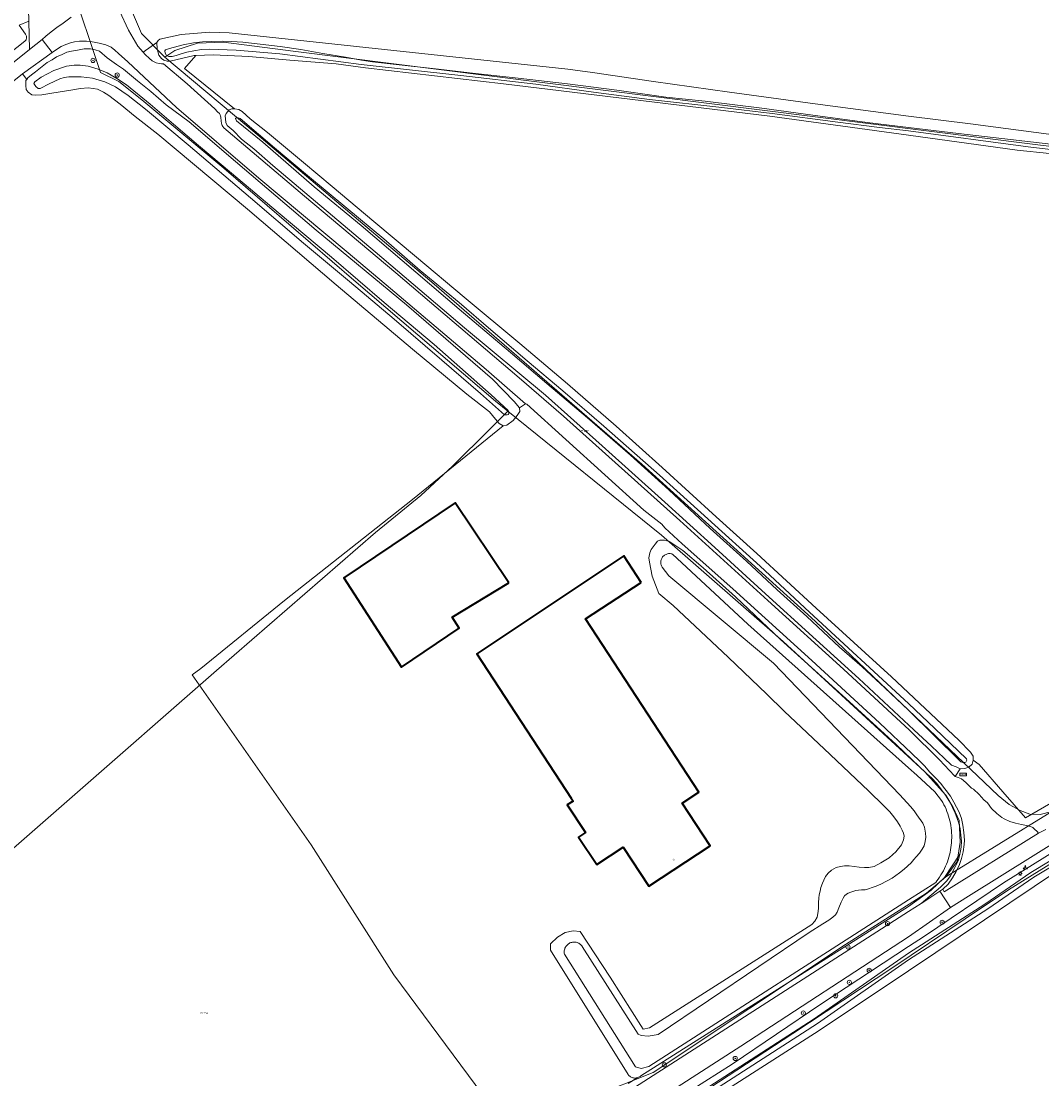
# Model space of a CAD drawing. Header units: metres. Extents: x 250001 to 257773, y 598992 to 609118.
# Tile 280 of 656: x 253830 to 254026, y 601445 to 601648. Entities that reach past the tile are written whole.
import ezdxf
from ezdxf.enums import TextEntityAlignment as Align
from ezdxf.lldxf.tags import DXFTag

# ---------------------------------------------------------------- set-up
doc = ezdxf.new("R2010")
doc.units = ezdxf.units.M
for name, color, linetype, lineweight in [('B-WE-GR-BOOM-S', 252, 'Continuous', 25), ('B-WE-GR-BOUWLAND-GV', 252, 'Continuous', 13), ('B-WE-GR-GROENVOORZIENING-GV', 252, 'Continuous', 18), ('B-WE-KG-GRENS_PERCEEL-G', 150, 'KG-PERCEEL', 18), ('B-WE-KG-GRENS_PERCEEL-S', 150, 'Continuous', 25), ('B-WE-KL-ET_LS_OV_LICHTMAST-S', 252, 'Continuous', 25), ('B-WE-OG-BEBOUWING-GV', 1, 'Continuous', 35), ('B-WE-OG-BEBOUWING-T18', 7, 'Continuous', 18), ('B-WE-OG-TERREIN_ERF-GV', 7, 'Continuous', 18), ('B-WE-OG-WATER-GV', 252, 'Continuous', 18), ('B-WE-OG-WATER_SLOOT-GV', 252, 'Continuous', 18), ('B-WE-VH-VERHARDING_GESLOTEN-GV', 252, 'Continuous', 18), ('B-WE-VH-VERHARDING_OPEN-GV', 252, 'Continuous', 18), ('B-WE-VW-BEWEGWIJZERING_DRAAGCONSTRUCTIE-S', 252, 'Continuous', 25), ('B-WE-VW-VERKEERSTEKEN_BORD-S', 252, 'Continuous', 25), ('X-XX-AL-REFERENTIE-G', 7, 'Continuous', 18)]:
    doc.layers.add(name, color=color, linetype=linetype, lineweight=lineweight)
doc.styles.add('NLCS-ISO', font='NLCS-ISO.ttf')
doc.styles.add('NLCS-ISO-ANNOTATIEF-T18', font='NLCS-ISO.ttf', dxfattribs={"height": 1.8})
doc.styles.get("Standard").update_dxf_attribs({"font": 'NLCS-ISO.ttf'})
tags = doc.linetypes.add('KG-PERCEEL', pattern='A,5.5,-2,["P",Standard,S=1.8,R=0,X=-0.5,Y=-0.9],-2,5.5,-2,[5,NLCS.SHX,S=0.75,R=0,X=0,Y=0],-2', length=19).pattern_tags.tags
tags[6] = DXFTag(74, 10)

# ---------------------------------------------------------------- blocks, each defined once
blk = doc.blocks.new('SKG-PERCEELNUMMER-SO')
at = {"style": 'NLCS-ISO', "oblique": 10, "flags": 1}
blk.add_attdef('GEMEENTECODE', text='', height=1.8, dxfattribs=at).set_placement((0, 2.6), align=Align.MIDDLE_CENTER)
at = {"style": 'NLCS-ISO', "oblique": 10}
blk.add_attdef('SECTIE', text='', height=1.8, dxfattribs=at).set_placement((-0.5, 0), align=Align.MIDDLE_RIGHT)
blk.add_attdef('PERCEELNUMMER', text='', height=1.8, dxfattribs=at).set_placement((0.5, 0), align=Align.MIDDLE_LEFT)
blk = doc.blocks.new('BS2021-132-Xref-KAD-20210617')
at = {"layer": 'B-WE-KG-GRENS_PERCEEL-G', "flags": 128}
for points in [[(253857.5, 601640.812), (253853.028, 601645.355), (253850.706, 601650.732), (253849.974, 601659.897), (253849.784, 601679.618), (253850.952, 601692.143)], [(253839.072, 601676.789), (253839.508, 601673.728), (253839.508, 601654.926), (253845.194, 601637.873), (253848.692, 601636.124), (253853.064, 601632.626), (253868.804, 601619.509), (253893.728, 601598.083), (253920.838, 601574.909), (253923.222, 601572.985)], [(253857.5, 601640.812), (253859.424, 601642.109), (253863.774, 601643.507), (253868.746, 601643.663), (253882.108, 601641.954), (253920.172, 601637.137), (254024.27, 601624.086), (254071.372, 601618.342)], [(254027.5, 601496.25), (254025.266, 601495.687), (254023.296, 601495.75), (254021.406, 601496.437), (254019.296, 601497.562), (254017.218, 601499.312), (254000.016, 601515.687), (253982.14, 601532.75), (253948.938, 601562.812), (253909.094, 601597.312), (253875.938, 601625.375), (253857.5, 601640.812)], [(253773.083, 601440.712), (253810.968, 601473.967), (253867.392, 601523.275), (253897.892, 601549.708), (253906.534, 601556.825), (253912.634, 601562.417), (253919.75, 601569.533), (253923.222, 601572.985)], [(253923.222, 601572.985), (253952.68, 601549.196), (253976.01, 601528.806), (254003.066, 601503.907), (254007.184, 601499.398), (254008.556, 601497.045), (254009.732, 601494.496), (254009.93, 601490.379), (254009.34, 601486.653), (254007.184, 601483.713)], [(253904.572, 601406.224), (253906.954, 601407.687), (253916.766, 601413.75), (253931.828, 601423), (253940.844, 601428.5), (253947.968, 601434.062), (253958.234, 601440.875), (253977.828, 601453.687), (253997.016, 601466.375), (254010.86, 601475.687), (254019.188, 601481.25), (254029.562, 601487.687), (254037.626, 601492.562), (254055.626, 601503.875), (254061.766, 601507.687), (254063.626, 601508.687)], [(254007.184, 601483.713), (254027.5, 601496.25)], [(254007.184, 601483.713), (254003.458, 601480.576), (253987.97, 601470.773), (253951.112, 601446.266), (253939.514, 601441.615), (253889.402, 601409.726), (253872.242, 601398.908), (253856.202, 601388.836), (253840.534, 601379.137), (253835.891, 601376.152)]]:
    blk.add_lwpolyline(points, dxfattribs=at)
at = {"layer": 'B-WE-KG-GRENS_PERCEEL-S', "xscale": 0.2, "yscale": 0.2, "zscale": 0.2}
for p, values in [((253937.725, 601569.175), {'PERCEELNUMMER': '288', 'SECTIE': 'M'}), ((253864.789, 601457.618), {'PERCEELNUMMER': '554', 'SECTIE': 'M'})]:
    blk.add_blockref('SKG-PERCEELNUMMER-SO', p, dxfattribs=at).add_auto_attribs(values)
blk = doc.blocks.new('SIE-WEG_VERKEERSBORD_WEGWIJZER-SO')
at = {"linetype": 'ByBlock', "lineweight": 18}
h = blk.add_hatch(color=0, dxfattribs=at)
h.dxf.hatch_style = 1
h.paths.add_polyline_path([(0.5, 1), (0, 2), (-0.5, 1)])
h = blk.add_hatch(color=0, dxfattribs=at)
h.dxf.hatch_style = 1
h.paths.add_polyline_path([(-1.4, -0.2), (-2, -1.2), (-0.9, -1.1)])
h = blk.add_hatch(color=0, dxfattribs=at)
h.dxf.hatch_style = 1
h.paths.add_polyline_path([(1.4, -0.2), (2, -1.2), (0.9, -1.1)])
at = {"color": 0, "linetype": 'ByBlock', "lineweight": 18}
for points in [[(-1.1, -0.7), (0, 0)], [(0, 1), (0, 0)], [(1.1, -0.7), (0, 0)]]:
    blk.add_lwpolyline(points, dxfattribs=at)
for points in [[(0.5, 1), (0, 2), (-0.5, 1)], [(-1.4, -0.2), (-2, -1.2), (-0.9, -1.1)], [(1.4, -0.2), (2, -1.2), (0.9, -1.1)]]:
    blk.add_lwpolyline(points, close=True, dxfattribs=at)
blk = doc.blocks.new('SIE-WEG_VERKEERSBORD_STRAATNAAM-SO')
at = {"color": 0, "linetype": 'ByBlock', "lineweight": 18}
blk.add_lwpolyline([(-3.2, -1.2), (3.2, -1.2), (3.2, 1.2), (-3.2, 1.2)], close=True, dxfattribs=at)
at = {"color": 0, "linetype": 'ByBlock', "lineweight": 18, "style": 'NLCS-ISO'}
blk.add_text('straat', height=1.5, dxfattribs=at).set_placement((0, 0.2), align=Align.MIDDLE_CENTER)
blk = doc.blocks.new('SKL-ET_OV_LICHTMAST-SO')
at = {"color": 0, "linetype": 'ByBlock', "lineweight": 18}
for points in [[(-1.2, 0), (-2, 0)], [(-1.4, 1.4), (-0.9, 0.9)], [(0, 2), (0, 1.2)], [(0.9, 0.9), (1.4, 1.4)], [(2, 0), (1.2, 0)], [(-1.4, -1.4), (-0.9, -0.9)], [(0, -1.2), (0, -2)], [(0.9, -0.9), (1.4, -1.4)]]:
    blk.add_lwpolyline(points, dxfattribs=at)
blk.add_circle((0, 0), 1, dxfattribs=at)
blk = doc.blocks.new('SGR-BOOM_01-SO')
at = {"linetype": 'ByBlock', "lineweight": 18}
h = blk.add_hatch(color=0, dxfattribs=at)
h.dxf.hatch_style = 1
edge = h.paths.add_edge_path()
edge.add_arc((0, 0), 0.25, 0, 360)
at = {"color": 0, "linetype": 'ByBlock', "lineweight": 18}
for radius in [2, 0.25]:
    blk.add_circle((0, 0), radius, dxfattribs=at)
blk = doc.blocks.new('BS2021-132-Xref-BGT-GRIJS-20210617-aangepast')
at = {"layer": 'B-WE-GR-BOUWLAND-GV', "flags": 128}
for points in [[(253829.603, 601646.934), (253831.431, 601647.679), (253831.236, 601654.38)], [(254064.223, 601618.504), (254020.831, 601623.002), (254000, 601625.853), (253973.471, 601629.484), (253922.406, 601635.702), (253895.948, 601638.745), (253890.331, 601639.499), (253881.446, 601640.245), (253873.569, 601640.929), (253866.764, 601641.236), (253863.416, 601641.116), (253861.288, 601638.613), (253870.836, 601630.883), (253871.707, 601630.75), (253872.34, 601630.367), (253873.869, 601629.004), (253877.197, 601626.381), (253884.069, 601620.615), (253889.583, 601616.009), (253897.564, 601609.331), (253905.727, 601602.461), (253914.886, 601594.803), (253925.517, 601585.917), (253934.654, 601578.18), (253943.972, 601570.105), (253952.815, 601562.141), (253963.131, 601552.735), (253970.967, 601545.684), (253982.302, 601535.218), (253996.785, 601522.062), (254009.642, 601509.921), (254011.924, 601507.592), (254012.42, 601506.869), (254012.42, 601506.089), (254013.555, 601505.262), (254018.105, 601500), (254022.419, 601495.01), (254027.316, 601497.858)], [(253919.91, 601439.958), (253901.389, 601464.961), (253885.514, 601489.832), (253862.76, 601522.428), (253864.389, 601523.665), (253880.425, 601536.689), (253904.979, 601556.057), (253922.322, 601570.187), (253921.569, 601570.635), (253920.88, 601571.439), (253919.696, 601572.82), (253915.352, 601576.2), (253904.962, 601584.823), (253890.335, 601597.191), (253873.34, 601611.699), (253856.175, 601626.035), (253851.787, 601629.437), (253848.948, 601631.769), (253846.776, 601633.459), (253845.765, 601634.1), (253844.626, 601634.677), (253843.767, 601634.825), (253842.78, 601634.951), (253841.364, 601634.775), (253839.497, 601634.491), (253835.85, 601633.881), (253833.919, 601633.618), (253832.717, 601633.551), (253832.008, 601633.613), (253831.32, 601634.084), (253830.954, 601634.641), (253830.845, 601635.392), (253830.885, 601636.315), (253831.026, 601636.523), (253830.233, 601637.627), (253744.35, 601568.479)], [(254091.538, 601425.691), (254075.002, 601473.051), (254065.359, 601500), (254063.889, 601504.107), (254062.458, 601505.24), (254061.42, 601505.277), (254060.813, 601505.117), (254053.186, 601499.957), (254028.753, 601484.979), (254005.223, 601469.251), (254000, 601465.743), (253982.897, 601454.255), (253966.04, 601443.474)]]:
    blk.add_lwpolyline(points, dxfattribs=at)
at = {"layer": 'B-WE-GR-GROENVOORZIENING-GV', "flags": 128}
for points in [[(253788.29, 601607.704), (253831.588, 601642.283), (253831.431, 601647.679), (253829.603, 601646.934), (253830.796, 601645.209), (253830.816, 601645.184), (253830.885, 601645.083), (253830.941, 601644.973), (253830.983, 601644.857), (253831.008, 601644.737), (253831.018, 601644.615), (253831.012, 601644.492), (253830.99, 601644.371), (253830.953, 601644.253), (253830.901, 601644.142), (253830.834, 601644.039), (253830.755, 601643.944), (253830.665, 601643.861), (253816.521, 601632.771)], [(254140.678, 601566.966), (254138.191, 601565.214), (254135.698, 601563.468), (254133.202, 601561.729), (254130.7, 601559.997), (254128.346, 601558.375), (254090.877, 601532.492), (254090.872, 601532.5), (254083.802, 601527.706), (254069.094, 601517.087), (254054.625, 601507.292), (254046.692, 601502.034), (254043.45, 601500), (254029.828, 601491.454), (254011.515, 601480.049), (254008.068, 601477.836), (254000, 601472.229), (253967.907, 601451.288), (253951.909, 601440.977)], [(253947.877, 601436.208), (253966.215, 601447.854), (253983.202, 601459.321), (254000, 601470.375), (254003.055, 601472.385), (254018.218, 601482.591), (254031.697, 601490.943), (254041.697, 601497.307), (254045.87, 601500), (254057.916, 601507.775), (254072.261, 601517.706), (254086.479, 601527.806), (254100.976, 601537.533), (254115.178, 601547.615), (254129.087, 601557.545), (254143.604, 601567.938)], [(254027.316, 601497.858), (254022.419, 601495.01), (254018.105, 601500), (254013.555, 601505.262), (254012.42, 601506.089), (254012.205, 601505.309), (254011.583, 601504.756), (254010.792, 601504.508), (254009.911, 601504.44), (254008.981, 601502.99), (254009.511, 601502.759), (254010.2, 601502.504), (254010.997, 601501.839), (254012.097, 601500.738), (254012.478, 601500.511), (254013.542, 601499.521), (254014.458, 601498.509), (254015.169, 601497.919), (254015.936, 601496.846), (254016.951, 601495.882), (254017.882, 601495.08), (254018.374, 601494.839), (254019.432, 601494.32), (254020.504, 601494.023), (254021.701, 601493.749), (254022.614, 601493.59), (254023.403, 601493.346), (254023.871, 601493.155), (254024.189, 601492.867), (254024.691, 601492.416), (254024.91, 601492.104), (254026.318, 601492.815)], [(253948.388, 601443.94), (254000, 601477.063), (254002.469, 601478.648), (254006.155, 601481.773), (254007.33, 601482.953), (254008.047, 601483.945), (254008.921, 601485.502), (254009.272, 601486.271), (254009.588, 601487.005), (254009.846, 601488.09), (254006.895, 601483.628), (254004.337, 601481.192), (254000, 601478.075), (253948.693, 601445.6), (253948.567, 601445.497), (253948.433, 601445.407), (253948.29, 601445.331), (253948.14, 601445.269), (253947.985, 601445.223), (253946.299, 601444.149)]]:
    blk.add_lwpolyline(points, dxfattribs=at)
for points in [[(253835.902, 601641.684), (253830.233, 601637.627), (253831.026, 601636.523), (253831.249, 601636.852), (253831.934, 601637.434), (253832.705, 601638.015), (253834.954, 601639.76), (253835.897, 601640.32), (253836.712, 601640.838), (253837.805, 601641.313), (253838.727, 601641.744), (253839.628, 601641.94), (253840.765, 601642.179), (253842.052, 601642.418), (253843.233, 601642.378), (253844.156, 601642.209), (253844.994, 601641.954), (253846.478, 601640.648), (253848.241, 601639.408), (253849.553, 601638.51), (253852.263, 601636.263), (253854.801, 601634.231), (253857.727, 601631.663), (253862.157, 601628.412), (253871.02, 601620.815), (253886.508, 601607.677), (253903.803, 601593.341), (253920.302, 601579.132), (253924.456, 601574.807), (253925.489, 601573.629), (253926.606, 601574.385), (253919.108, 601580.939), (253899.929, 601597.18), (253892.219, 601603.632), (253875.506, 601617.605), (253859.739, 601631.159), (253850.409, 601639.883), (253848.628, 601641.531), (253847.905, 601642.15), (253847.22, 601642.695), (253846.213, 601643.152), (253844.894, 601643.497), (253843.937, 601643.706), (253843.222, 601643.788), (253842.458, 601643.876), (253841.141, 601643.872), (253840.209, 601643.758), (253839.402, 601643.582), (253838.496, 601643.219), (253837.664, 601642.869), (253836.944, 601642.42)], [(253861.288, 601638.613), (253863.416, 601641.116), (253863.11, 601641.105), (253858.511, 601640.029), (253857.944, 601640.02), (253857.314, 601640.216), (253856.857, 601640.523), (253856.368, 601641.161), (253856.02, 601642.397), (253855.987, 601643.617), (253853.342, 601641.787), (253853.74, 601641.333), (253854.547, 601640.532), (253855.05, 601640.131), (253855.455, 601639.903), (253855.836, 601639.688), (253856.404, 601639.595), (253856.861, 601639.528), (253857.232, 601639.549), (253861.776, 601635.674), (253867.101, 601630.899), (253867.589, 601630.325), (253867.944, 601629.987), (253868.103, 601629.775), (253868.198, 601629.501), (253868.245, 601629.278), (253868.323, 601628.547), (253868.331, 601628.127), (253868.415, 601627.903), (253868.487, 601627.717), (253868.621, 601627.542), (253868.779, 601627.281), (253884.249, 601614.2), (253901.742, 601599.488), (253925.423, 601579.36), (253933.886, 601572.038), (253956.165, 601551.989), (253973.069, 601536.702), (253987.537, 601523.535), (254000.215, 601511.81), (254005.963, 601506.152), (254008.809, 601503.064), (254008.981, 601502.99), (254009.911, 601504.44), (254009.165, 601504.78), (254008.284, 601505.153), (254006.86, 601506.464), (254004.422, 601508.802), (254001.022, 601511.877), (253990.505, 601521.724), (253982.305, 601529.13), (253971.924, 601538.582), (253962.899, 601546.847), (253953.309, 601555.508), (253941.29, 601566.294), (253930.457, 601576.04), (253914.936, 601588.952), (253897.834, 601603.493), (253878.213, 601620.046), (253874.53, 601623.245), (253872.222, 601625.1), (253870.576, 601626.725), (253869.467, 601627.694), (253869.194, 601628.281), (253869.102, 601628.958), (253869.089, 601629.568), (253869.223, 601630.032), (253869.854, 601630.711), (253870.317, 601630.882), (253870.836, 601630.883)]]:
    blk.add_lwpolyline(points, close=True, dxfattribs=at)
at = {"layer": 'B-WE-OG-BEBOUWING-GV', "flags": 128}
for points in [[(253923.445, 601540.054), (253913.145, 601555.375), (253891.809, 601541.031), (253902.865, 601523.914), (253913.935, 601531.356), (253912.572, 601533.466)], [(253948.798, 601540.154), (253945.489, 601545.223), (253917.309, 601526.488), (253935.341, 601498.832), (253935.725, 601498.243), (253934.624, 601497.51), (253938.13, 601492.247), (253936.78, 601491.348), (253940.291, 601486.078), (253945.345, 601489.445), (253950.252, 601481.918), (253961.99, 601489.64), (253956.621, 601497.865), (253959.81, 601499.946), (253938.115, 601533.18)]]:
    blk.add_lwpolyline(points, close=True, dxfattribs=at)
at = {"layer": 'B-WE-OG-TERREIN_ERF-GV', "flags": 128}
for points in [[(253848.84, 601649.69), (253850.516, 601645.972), (253852.336, 601642.933), (253853.342, 601641.787), (253855.987, 601643.617), (253856.215, 601643.98), (253856.553, 601644.248), (253860.648, 601645.166), (253866.113, 601645.598), (253869.81, 601645.458), (253934.707, 601638.528), (253939.488, 601637.886), (253951.163, 601636.142), (253965.713, 601634.125), (253982.112, 601631.88), (254000, 601629.502), (254011.871, 601628.029), (254027.842, 601625.951)], [(253946.299, 601444.149), (253947.985, 601445.223), (253947.826, 601445.191), (253947.664, 601445.176), (253947.502, 601445.177), (253947.341, 601445.193), (253947.182, 601445.226), (253947.027, 601445.273), (253946.878, 601445.336), (253946.736, 601445.414), (253946.601, 601445.505), (253946.477, 601445.608), (253946.363, 601445.724), (253946.277, 601445.828), (253931.423, 601469.664), (253931.422, 601470.864), (253932.728, 601472.153), (253934.2, 601473.044), (253935.769, 601473.382), (253937.124, 601473.247), (253942.838, 601464.521), (253949.164, 601454.562), (253950.36, 601454.768), (253981.474, 601474.596), (253982.054, 601475.204), (253982.503, 601476.014), (253982.731, 601477.097), (253982.758, 601477.759), (253982.772, 601478.814), (253982.8, 601479.632), (253982.916, 601480.296), (253983.088, 601481.016), (253983.246, 601481.666), (253983.506, 601482.548), (253983.784, 601483.109), (253984.138, 601483.775), (253984.626, 601484.417), (253985.283, 601485.029), (253986.178, 601485.551), (253986.962, 601485.722), (253987.753, 601485.81), (253988.654, 601485.812), (253990.53, 601485.597), (253991.595, 601485.493), (253992.443, 601485.497), (253993.453, 601485.725), (253994.71, 601486.429), (253996.326, 601487.378), (253997.039, 601488.024), (253997.616, 601488.524), (253998.67, 601489.856), (253999.068, 601490.829), (253999.158, 601491.553), (253999.066, 601492.111), (253998.828, 601492.677), (253998.409, 601493.452), (253997.877, 601494.274), (253997.175, 601495.257), (253996.455, 601496.159), (253995.246, 601497.403), (253992.416, 601500.135), (253984.99, 601507.145), (253976.18, 601515.498), (253972.87, 601518.709), (253965.438, 601525.798), (253954.888, 601535.747), (253952.158, 601538.046), (253950.916, 601541.324), (253950.353, 601544), (253950.255, 601544.86), (253950.431, 601545.816), (253950.726, 601546.429), (253951.114, 601546.995), (253951.446, 601547.48), (253951.887, 601548.026), (253952.378, 601548.217), (253953.282, 601548.256), (253954.152, 601548.007), (253955.012, 601547.418), (253956.797, 601546.265), (253960.672, 601542.918), (253966.862, 601537.367), (253975.492, 601529.215), (253987.996, 601517.909), (253997.62, 601509.09), (254003.528, 601503.482), (254004.488, 601502.645), (254005.414, 601501.628), (254006.351, 601500.407), (254007.119, 601499.412), (254008.068, 601497.843), (254008.474, 601497.029), (254008.971, 601495.921), (254009.366, 601494.927), (254009.659, 601493.989), (254009.908, 601492.926), (254010.065, 601491.728), (254010.2, 601490.598), (254010.132, 601489.434), (254009.996, 601488.722), (254009.846, 601488.09), (254009.588, 601487.005), (254009.272, 601486.271), (254008.921, 601485.502), (254008.047, 601483.945), (254007.33, 601482.953), (254006.155, 601481.773), (254002.469, 601478.648), (254004.073, 601479.677), (254006.035, 601481.001), (254006.564, 601481.357), (254007.593, 601482.329), (254008.422, 601483.537), (254009.164, 601484.757), (254009.757, 601486.113), (254010.177, 601487.244), (254010.497, 601488.55), (254010.679, 601489.905), (254010.739, 601490.738), (254010.649, 601492.216), (254010.434, 601493.62), (254010.169, 601494.912), (254009.731, 601496.128), (254008.732, 601498.039), (254008.083, 601499.181), (254007.248, 601500.272), (254006.716, 601500.939), (254006.2, 601501.587), (254005.241, 601502.616), (254004.057, 601503.88), (254003.147, 601504.921), (254002.188, 601505.876), (254000.68, 601507.375), (253994.464, 601513.262), (253981.497, 601525.17), (253966.363, 601538.936), (253956.661, 601547.572), (253953.322, 601550.633), (253952.712, 601551.315), (253949.312, 601554.015), (253926.867, 601574.336), (253926.606, 601574.385), (253925.489, 601573.629), (253925.513, 601572.899), (253925, 601572.147), (253924.229, 601571.179), (253923.008, 601570.296), (253922.322, 601570.187), (253904.979, 601556.057), (253880.425, 601536.689), (253864.389, 601523.665), (253862.76, 601522.428), (253885.514, 601489.832), (253901.389, 601464.961), (253919.91, 601439.958)]]:
    blk.add_lwpolyline(points, dxfattribs=at)
for points in [[(253891.809, 601541.031), (253913.145, 601555.375), (253923.445, 601540.054), (253912.572, 601533.466), (253913.935, 601531.356), (253902.865, 601523.914)], [(253917.309, 601526.488), (253945.489, 601545.223), (253948.798, 601540.154), (253938.115, 601533.18), (253959.81, 601499.946), (253956.621, 601497.865), (253961.99, 601489.64), (253950.252, 601481.918), (253945.345, 601489.445), (253940.291, 601486.078), (253936.78, 601491.348), (253938.13, 601492.247), (253934.624, 601497.51), (253935.725, 601498.243), (253935.341, 601498.832)]]:
    blk.add_lwpolyline(points, close=True, dxfattribs=at)
at = {"layer": 'B-WE-OG-WATER-GV', "flags": 128}
for points in [[(254032.297, 601623.534), (254009.566, 601626.208), (254000, 601627.312), (253992.112, 601628.297), (253981.697, 601629.693), (253971.937, 601631.007), (253961.079, 601632.389), (253953.542, 601633.16), (253944.14, 601634.497), (253934.656, 601635.708), (253925.24, 601636.796), (253916.443, 601637.759), (253909.364, 601638.6), (253902.387, 601639.353), (253897.324, 601639.9), (253895.199, 601640.238), (253892.142, 601640.792), (253887.798, 601641.539), (253883.581, 601642.249), (253879.632, 601642.826), (253875.743, 601643.306), (253872.428, 601643.667), (253870.282, 601643.813), (253868.591, 601643.841), (253866.513, 601643.794), (253864.747, 601643.732), (253862.967, 601643.529), (253861.023, 601643.169), (253858.372, 601642.481), (253857.658, 601642.219), (253857.501, 601642.025), (253857.539, 601641.586), (253857.815, 601641.102), (253858.27, 601640.954), (253858.925, 601640.954), (253859.648, 601641.156), (253860.631, 601641.47), (253861.733, 601641.77), (253863.029, 601642.01), (253864.526, 601642.257), (253865.978, 601642.311), (253871.163, 601642.138), (253879.567, 601641.44), (253895.145, 601639.41), (253914.21, 601637.324), (253928.597, 601635.613), (253939.66, 601634.106), (253950.396, 601632.718), (253964.261, 601631.177), (253973.902, 601629.982), (253986.47, 601628.358), (253994.479, 601627.354), (254000, 601626.69), (254022.973, 601623.619), (254088.532, 601615.919)], [(254167.46, 601583.286), (254133.255, 601559.189), (254099.396, 601535.708), (254089.544, 601528.685), (254076.296, 601518.645), (254066.778, 601511.73), (254059.908, 601507.151), (254049.075, 601500), (254023.476, 601484.576), (254014.647, 601478.498), (254000, 601469.12), (253981.961, 601456.52), (253948.794, 601435.125)], [(253949.369, 601434.233), (253982.553, 601455.638), (254000, 601467.854), (254015.237, 601477.609), (254024.054, 601483.679), (254049.626, 601499.087), (254056.851, 601503.702), (254061.042, 601506.399), (254061.763, 601506.64), (254062.59, 601506.593), (254063.302, 601506.412), (254064.409, 601505.802), (254065.231, 601504.837), (254065.666, 601504.017), (254067.174, 601500), (254090.281, 601433.44)]]:
    blk.add_lwpolyline(points, dxfattribs=at)
for points in [[(253842.825, 601639.053), (253841.275, 601639.29), (253840.128, 601639.288), (253838.638, 601639.078), (253836.196, 601638.271), (253833.769, 601636.942), (253832.608, 601636.106), (253832.4, 601635.763), (253832.758, 601635.168), (253833.205, 601634.811), (253833.622, 601634.811), (253835.335, 601635.707), (253837.39, 601636.633), (253838.209, 601636.888), (253839.117, 601637.038), (253840.19, 601637.054), (253841.486, 601637.011), (253843.632, 601636.76), (253845.972, 601636.077), (253848.044, 601635.111), (253850.489, 601633.49), (253853.799, 601630.872), (253861.972, 601624.013), (253873.917, 601613.819), (253884.103, 601605.175), (253892.884, 601597.795), (253901.444, 601590.609), (253910.612, 601582.76), (253917.98, 601576.332), (253922.588, 601572.27), (253923.095, 601572.268), (253923.333, 601572.358), (253923.437, 601572.626), (253923.302, 601573.103), (253920.012, 601576.114), (253909.11, 601585.738), (253899.506, 601593.816), (253889.469, 601602.505), (253879.209, 601611.06), (253870.264, 601618.576), (253863.944, 601623.887), (253859.184, 601627.958), (253854.662, 601631.826), (253850.129, 601635.531), (253848.28, 601636.736), (253846.417, 601637.806), (253844.703, 601638.534)], [(253871.563, 601629.187), (253871.324, 601629.231), (253871.027, 601629.023), (253871.25, 601628.621), (253876.261, 601624.514), (253886.089, 601615.974), (253895.141, 601608.565), (253905.625, 601599.579), (253913.917, 601592.497), (253923.745, 601584.18), (253930.724, 601578.274), (253938.523, 601571.683), (253946.726, 601564.526), (253954.064, 601557.905), (253961.998, 601550.51), (253968.978, 601544.246), (253974.839, 601538.755), (253980.552, 601533.592), (253986.816, 601527.729), (253991.141, 601523.95), (253995.51, 601519.978), (254000, 601515.647), (254009.765, 601506.026), (254010.075, 601505.789), (254010.455, 601505.669), (254010.806, 601505.666), (254011.021, 601505.732), (254011.17, 601506.082), (254011.143, 601506.316), (254005.05, 601512.167), (254000, 601516.931), (253981.036, 601534.451), (253971.61, 601543.275), (253961.528, 601552.306), (253952.311, 601560.683), (253941.648, 601570.101), (253933.792, 601576.859), (253926.938, 601582.638), (253919.961, 601588.553), (253913.891, 601593.811), (253906.459, 601599.92), (253899.5, 601605.996), (253892.396, 601611.855), (253884.82, 601618.133), (253878.512, 601623.459), (253871.965, 601629.024)], [(254006.363, 601498.361), (254005.046, 601500), (254001.618, 601503.205), (254000, 601504.615), (253969.233, 601532.169), (253954.789, 601545.573), (253954.663, 601545.613), (253954.503, 601545.649), (253954.341, 601545.669), (253954.178, 601545.674), (253954.014, 601545.662), (253953.853, 601545.634), (253953.696, 601545.591), (253953.543, 601545.532), (253953.396, 601545.459), (253953.258, 601545.372), (253953.128, 601545.272), (253953.01, 601545.16), (253952.902, 601545.036), (253952.807, 601544.903), (253952.726, 601544.761), (253952.659, 601544.612), (253952.606, 601544.457), (253952.569, 601544.298), (253952.548, 601544.136), (253952.543, 601543.972), (253952.554, 601543.809), (253952.58, 601543.648), (253952.622, 601543.49), (253952.68, 601543.336), (253952.752, 601543.19), (253952.838, 601543.05), (253954.065, 601541.399), (253974.156, 601524.677), (253998.341, 601499.472), (254000.367, 601497.23), (254001.122, 601496.39), (254001.618, 601495.635), (254002.793, 601493.991), (254003.062, 601493.237), (254003.299, 601492.105), (254003.331, 601491.308), (254003.202, 601490.521), (254003.019, 601489.702), (254002.609, 601489.023), (254002.135, 601488.29), (254001.467, 601487.557), (254001.036, 601487.061), (254000.508, 601486.425), (253999.214, 601485.218), (253998.266, 601484.474), (253996.865, 601483.45), (253995.792, 601482.901), (253994.714, 601482.34), (253993.809, 601481.952), (253993.076, 601481.661), (253992.332, 601481.435), (253991.686, 601481.252), (253991.017, 601481.209), (253990.457, 601481.187), (253989.907, 601481.09), (253988.991, 601480.821), (253988.458, 601480.627), (253988.15, 601480.433), (253987.752, 601480.066), (253987.498, 601479.64), (253987.121, 601478.908), (253986.636, 601477.776), (253986.334, 601476.978), (253986.022, 601476.418), (253985.537, 601475.976), (253984.761, 601475.459), (253983.618, 601474.726), (253980.988, 601473.094), (253952.035, 601453.534), (253950.124, 601453.185), (253948.791, 601453.34), (253948.207, 601453.584), (253937.5, 601470.385), (253937.47, 601470.428), (253937.363, 601470.565), (253937.243, 601470.692), (253937.112, 601470.807), (253936.972, 601470.909), (253936.822, 601470.999), (253936.665, 601471.074), (253936.501, 601471.135), (253936.333, 601471.18), (253936.162, 601471.209), (253935.988, 601471.223), (253935.814, 601471.221), (253935.641, 601471.203), (253935.47, 601471.169), (253935.303, 601471.119), (253935.141, 601471.054), (253934.986, 601470.975), (253934.839, 601470.882), (253934.701, 601470.776), (253934.573, 601470.657), (253934.457, 601470.528), (253934.353, 601470.388), (253934.262, 601470.239), (253934.186, 601470.083), (253934.124, 601469.92), (253934.077, 601469.752), (253934.046, 601469.581), (253934.03, 601469.408), (253934.031, 601469.233), (253934.047, 601469.06), (253934.08, 601468.889), (253947.679, 601447.339), (253948.764, 601447.015), (253950.258, 601447.361), (254000, 601479.339), (254005.226, 601482.675), (254005.434, 601482.936), (254005.714, 601483.312), (254005.982, 601483.697), (254006.235, 601484.091), (254006.476, 601484.494), (254006.702, 601484.905), (254006.914, 601485.323), (254007.112, 601485.748), (254007.295, 601486.18), (254007.463, 601486.617), (254007.617, 601487.06), (254007.755, 601487.508), (254007.877, 601487.961), (254007.985, 601488.417), (254008.076, 601488.877), (254008.152, 601489.34), (254008.212, 601489.805), (254008.256, 601490.272), (254008.284, 601490.74), (254008.297, 601491.209), (254008.293, 601491.677), (254008.273, 601492.146), (254008.237, 601492.613), (254008.185, 601493.079), (254008.118, 601493.543), (254008.034, 601494.005), (254007.935, 601494.463), (254007.821, 601494.918), (254007.691, 601495.368), (254007.545, 601495.814), (254007.385, 601496.255), (254007.209, 601496.689), (254007.019, 601497.118), (254006.814, 601497.54), (254006.595, 601497.954)]]:
    blk.add_lwpolyline(points, close=True, dxfattribs=at)
at = {"layer": 'B-WE-OG-WATER_SLOOT-GV', "flags": 128}
for points in [[(253816.521, 601632.771), (253830.665, 601643.861), (253830.755, 601643.944), (253830.834, 601644.039), (253830.901, 601644.142), (253830.953, 601644.253), (253830.99, 601644.371), (253831.012, 601644.492), (253831.018, 601644.615), (253831.008, 601644.737), (253830.983, 601644.857), (253830.941, 601644.973), (253830.885, 601645.083), (253830.816, 601645.184), (253830.796, 601645.209), (253829.603, 601646.934)], [(254027.842, 601625.951), (254011.871, 601628.029), (254000, 601629.502), (253982.112, 601631.88), (253965.713, 601634.125), (253951.163, 601636.142), (253939.488, 601637.886), (253934.707, 601638.528), (253869.81, 601645.458), (253866.113, 601645.598), (253860.648, 601645.166), (253856.553, 601644.248), (253856.215, 601643.98), (253855.987, 601643.617), (253856.02, 601642.397), (253856.368, 601641.161), (253856.857, 601640.523), (253857.314, 601640.216), (253857.944, 601640.02), (253858.511, 601640.029), (253863.11, 601641.105), (253863.416, 601641.116), (253866.764, 601641.236), (253873.569, 601640.929), (253881.446, 601640.245), (253890.331, 601639.499), (253895.948, 601638.745), (253922.406, 601635.702), (253973.471, 601629.484), (254000, 601625.853), (254020.831, 601623.002), (254064.223, 601618.504)], [(254088.532, 601615.919), (254022.973, 601623.619), (254000, 601626.69), (253994.479, 601627.354), (253986.47, 601628.358), (253973.902, 601629.982), (253964.261, 601631.177), (253950.396, 601632.718), (253939.66, 601634.106), (253928.597, 601635.613), (253914.21, 601637.324), (253895.145, 601639.41), (253879.567, 601641.44), (253871.163, 601642.138), (253865.978, 601642.311), (253864.526, 601642.257), (253863.029, 601642.01), (253861.733, 601641.77), (253860.631, 601641.47), (253859.648, 601641.156), (253858.925, 601640.954), (253858.27, 601640.954), (253857.815, 601641.102), (253857.539, 601641.586), (253857.501, 601642.025), (253857.658, 601642.219), (253858.372, 601642.481), (253861.023, 601643.169), (253862.967, 601643.529), (253864.747, 601643.732), (253866.513, 601643.794), (253868.591, 601643.841), (253870.282, 601643.813), (253872.428, 601643.667), (253875.743, 601643.306), (253879.632, 601642.826), (253883.581, 601642.249), (253887.798, 601641.539), (253892.142, 601640.792), (253895.199, 601640.238), (253897.324, 601639.9), (253902.387, 601639.353), (253909.364, 601638.6), (253916.443, 601637.759), (253925.24, 601636.796), (253934.656, 601635.708), (253944.14, 601634.497), (253953.542, 601633.16), (253961.079, 601632.389), (253971.937, 601631.007), (253981.697, 601629.693), (253992.112, 601628.297), (254000, 601627.312), (254009.566, 601626.208), (254032.297, 601623.534)], [(254143.604, 601567.938), (254129.087, 601557.545), (254115.178, 601547.615), (254100.976, 601537.533), (254086.479, 601527.806), (254072.261, 601517.706), (254057.916, 601507.775), (254045.87, 601500), (254041.697, 601497.307), (254031.697, 601490.943), (254018.218, 601482.591), (254003.055, 601472.385), (254000, 601470.375), (253983.202, 601459.321), (253966.215, 601447.854), (253947.877, 601436.208)], [(253966.04, 601443.474), (253982.897, 601454.255), (254000, 601465.743), (254005.223, 601469.251), (254028.753, 601484.979), (254053.186, 601499.957), (254060.813, 601505.117), (254061.42, 601505.277), (254062.458, 601505.24), (254063.889, 601504.107), (254065.359, 601500), (254075.002, 601473.051), (254091.538, 601425.691)], [(253948.794, 601435.125), (253981.961, 601456.52), (254000, 601469.12), (254014.647, 601478.498), (254023.476, 601484.576), (254049.075, 601500), (254059.908, 601507.151), (254066.778, 601511.73), (254076.296, 601518.645), (254089.544, 601528.685), (254099.396, 601535.708), (254133.255, 601559.189), (254167.46, 601583.286)], [(254090.281, 601433.44), (254067.174, 601500), (254065.666, 601504.017), (254065.231, 601504.837), (254064.409, 601505.802), (254063.302, 601506.412), (254062.59, 601506.593), (254061.763, 601506.64), (254061.042, 601506.399), (254056.851, 601503.702), (254049.626, 601499.087), (254024.054, 601483.679), (254015.237, 601477.609), (254000, 601467.854), (253982.553, 601455.638), (253949.369, 601434.233)]]:
    blk.add_lwpolyline(points, dxfattribs=at)
for points in [[(253831.026, 601636.523), (253830.885, 601636.315), (253830.845, 601635.392), (253830.954, 601634.641), (253831.32, 601634.084), (253832.008, 601633.613), (253832.717, 601633.551), (253833.919, 601633.618), (253835.85, 601633.881), (253839.497, 601634.491), (253841.364, 601634.775), (253842.78, 601634.951), (253843.767, 601634.825), (253844.626, 601634.677), (253845.765, 601634.1), (253846.776, 601633.459), (253848.948, 601631.769), (253851.787, 601629.437), (253856.175, 601626.035), (253873.34, 601611.699), (253890.335, 601597.191), (253904.962, 601584.823), (253915.352, 601576.2), (253919.696, 601572.82), (253920.88, 601571.439), (253921.569, 601570.635), (253922.322, 601570.187), (253923.008, 601570.296), (253924.229, 601571.179), (253925, 601572.147), (253925.513, 601572.899), (253925.489, 601573.629), (253924.456, 601574.807), (253920.302, 601579.132), (253903.803, 601593.341), (253886.508, 601607.677), (253871.02, 601620.815), (253862.157, 601628.412), (253857.727, 601631.663), (253854.801, 601634.231), (253852.263, 601636.263), (253849.553, 601638.51), (253848.241, 601639.408), (253846.478, 601640.648), (253844.994, 601641.954), (253844.156, 601642.209), (253843.233, 601642.378), (253842.052, 601642.418), (253840.765, 601642.179), (253839.628, 601641.94), (253838.727, 601641.744), (253837.805, 601641.313), (253836.712, 601640.838), (253835.897, 601640.32), (253834.954, 601639.76), (253832.705, 601638.015), (253831.934, 601637.434), (253831.249, 601636.852)], [(253848.044, 601635.111), (253845.972, 601636.077), (253843.632, 601636.76), (253841.486, 601637.011), (253840.19, 601637.054), (253839.117, 601637.038), (253838.209, 601636.888), (253837.39, 601636.633), (253835.335, 601635.707), (253833.622, 601634.811), (253833.205, 601634.811), (253832.758, 601635.168), (253832.4, 601635.763), (253832.608, 601636.106), (253833.769, 601636.942), (253836.196, 601638.271), (253838.638, 601639.078), (253840.128, 601639.288), (253841.275, 601639.29), (253842.825, 601639.053), (253844.703, 601638.534), (253846.417, 601637.806), (253848.28, 601636.736), (253850.129, 601635.531), (253854.662, 601631.826), (253859.184, 601627.958), (253863.944, 601623.887), (253870.264, 601618.576), (253879.209, 601611.06), (253889.469, 601602.505), (253899.506, 601593.816), (253909.11, 601585.738), (253920.012, 601576.114), (253923.302, 601573.103), (253923.437, 601572.626), (253923.333, 601572.358), (253923.095, 601572.268), (253922.588, 601572.27), (253917.98, 601576.332), (253910.612, 601582.76), (253901.444, 601590.609), (253892.884, 601597.795), (253884.103, 601605.175), (253873.917, 601613.819), (253861.972, 601624.013), (253853.799, 601630.872), (253850.489, 601633.49)], [(253870.836, 601630.883), (253870.317, 601630.882), (253869.854, 601630.711), (253869.223, 601630.032), (253869.089, 601629.568), (253869.102, 601628.958), (253869.194, 601628.281), (253869.467, 601627.694), (253870.576, 601626.725), (253872.222, 601625.1), (253874.53, 601623.245), (253878.213, 601620.046), (253897.834, 601603.493), (253914.936, 601588.952), (253930.457, 601576.04), (253941.29, 601566.294), (253953.309, 601555.508), (253962.899, 601546.847), (253971.924, 601538.582), (253982.305, 601529.13), (253990.505, 601521.724), (254001.022, 601511.877), (254004.422, 601508.802), (254006.86, 601506.464), (254008.284, 601505.153), (254009.165, 601504.78), (254009.911, 601504.44), (254010.792, 601504.508), (254011.583, 601504.756), (254012.205, 601505.309), (254012.42, 601506.089), (254012.42, 601506.869), (254011.924, 601507.592), (254009.642, 601509.921), (253996.785, 601522.062), (253982.302, 601535.218), (253970.967, 601545.684), (253963.131, 601552.735), (253952.815, 601562.141), (253943.972, 601570.105), (253934.654, 601578.18), (253925.517, 601585.917), (253914.886, 601594.803), (253905.727, 601602.461), (253897.564, 601609.331), (253889.583, 601616.009), (253884.069, 601620.615), (253877.197, 601626.381), (253873.869, 601629.004), (253872.34, 601630.367), (253871.707, 601630.75)], [(253938.523, 601571.683), (253930.724, 601578.274), (253923.745, 601584.18), (253913.917, 601592.497), (253905.625, 601599.579), (253895.141, 601608.565), (253886.089, 601615.974), (253876.261, 601624.514), (253871.25, 601628.621), (253871.027, 601629.023), (253871.324, 601629.231), (253871.563, 601629.187), (253871.965, 601629.024), (253878.512, 601623.459), (253884.82, 601618.133), (253892.396, 601611.855), (253899.5, 601605.996), (253906.459, 601599.92), (253913.891, 601593.811), (253919.961, 601588.553), (253926.938, 601582.638), (253933.792, 601576.859), (253941.648, 601570.101), (253952.311, 601560.683), (253961.528, 601552.306), (253971.61, 601543.275), (253981.036, 601534.451), (254000, 601516.931), (254005.05, 601512.167), (254011.143, 601506.316), (254011.17, 601506.082), (254011.021, 601505.732), (254010.806, 601505.666), (254010.455, 601505.669), (254010.075, 601505.789), (254009.765, 601506.026), (254000, 601515.647), (253995.51, 601519.978), (253991.141, 601523.95), (253986.816, 601527.729), (253980.552, 601533.592), (253974.839, 601538.755), (253968.978, 601544.246), (253961.998, 601550.51), (253954.064, 601557.905), (253946.726, 601564.526)], [(254000, 601478.075), (254004.337, 601481.192), (254006.895, 601483.628), (254009.846, 601488.09), (254009.996, 601488.722), (254010.132, 601489.434), (254010.2, 601490.598), (254010.065, 601491.728), (254009.908, 601492.926), (254009.659, 601493.989), (254009.366, 601494.927), (254008.971, 601495.921), (254008.474, 601497.029), (254008.068, 601497.843), (254007.119, 601499.412), (254006.351, 601500.407), (254005.414, 601501.628), (254004.488, 601502.645), (254003.528, 601503.482), (253997.62, 601509.09), (253987.996, 601517.909), (253975.492, 601529.215), (253966.862, 601537.367), (253960.672, 601542.918), (253956.797, 601546.265), (253955.012, 601547.418), (253954.152, 601548.007), (253953.282, 601548.256), (253952.378, 601548.217), (253951.887, 601548.026), (253951.446, 601547.48), (253951.114, 601546.995), (253950.726, 601546.429), (253950.431, 601545.816), (253950.255, 601544.86), (253950.353, 601544), (253950.916, 601541.324), (253952.158, 601538.046), (253954.888, 601535.747), (253965.438, 601525.798), (253972.87, 601518.709), (253976.18, 601515.498), (253984.99, 601507.145), (253992.416, 601500.135), (253995.246, 601497.403), (253996.455, 601496.159), (253997.175, 601495.257), (253997.877, 601494.274), (253998.409, 601493.452), (253998.828, 601492.677), (253999.066, 601492.111), (253999.158, 601491.553), (253999.068, 601490.829), (253998.67, 601489.856), (253997.616, 601488.524), (253997.039, 601488.024), (253996.326, 601487.378), (253994.71, 601486.429), (253993.453, 601485.725), (253992.443, 601485.497), (253991.595, 601485.493), (253990.53, 601485.597), (253988.654, 601485.812), (253987.753, 601485.81), (253986.962, 601485.722), (253986.178, 601485.551), (253985.283, 601485.029), (253984.626, 601484.417), (253984.138, 601483.775), (253983.784, 601483.109), (253983.506, 601482.548), (253983.246, 601481.666), (253983.088, 601481.016), (253982.916, 601480.296), (253982.8, 601479.632), (253982.772, 601478.814), (253982.758, 601477.759), (253982.731, 601477.097), (253982.503, 601476.014), (253982.054, 601475.204), (253981.474, 601474.596), (253950.36, 601454.768), (253949.164, 601454.562), (253942.838, 601464.521), (253937.124, 601473.247), (253935.769, 601473.382), (253934.2, 601473.044), (253932.728, 601472.153), (253931.422, 601470.864), (253931.423, 601469.664), (253946.277, 601445.828), (253946.363, 601445.724), (253946.477, 601445.608), (253946.601, 601445.505), (253946.736, 601445.414), (253946.878, 601445.336), (253947.027, 601445.273), (253947.182, 601445.226), (253947.341, 601445.193), (253947.502, 601445.177), (253947.664, 601445.176), (253947.826, 601445.191), (253947.985, 601445.223), (253948.14, 601445.269), (253948.29, 601445.331), (253948.433, 601445.407), (253948.567, 601445.497), (253948.693, 601445.6)], [(253950.124, 601453.185), (253952.035, 601453.534), (253980.988, 601473.094), (253983.618, 601474.726), (253984.761, 601475.459), (253985.537, 601475.976), (253986.022, 601476.418), (253986.334, 601476.978), (253986.636, 601477.776), (253987.121, 601478.908), (253987.498, 601479.64), (253987.752, 601480.066), (253988.15, 601480.433), (253988.458, 601480.627), (253988.991, 601480.821), (253989.907, 601481.09), (253990.457, 601481.187), (253991.017, 601481.209), (253991.686, 601481.252), (253992.332, 601481.435), (253993.076, 601481.661), (253993.809, 601481.952), (253994.714, 601482.34), (253995.792, 601482.901), (253996.865, 601483.45), (253998.266, 601484.474), (253999.214, 601485.218), (254000.508, 601486.425), (254001.036, 601487.061), (254001.467, 601487.557), (254002.135, 601488.29), (254002.609, 601489.023), (254003.019, 601489.702), (254003.202, 601490.521), (254003.331, 601491.308), (254003.299, 601492.105), (254003.062, 601493.237), (254002.793, 601493.991), (254001.618, 601495.635), (254001.122, 601496.39), (254000.367, 601497.23), (253998.341, 601499.472), (253974.156, 601524.677), (253954.065, 601541.399), (253952.838, 601543.05), (253952.752, 601543.19), (253952.68, 601543.336), (253952.622, 601543.49), (253952.58, 601543.648), (253952.554, 601543.809), (253952.543, 601543.972), (253952.548, 601544.136), (253952.569, 601544.298), (253952.606, 601544.457), (253952.659, 601544.612), (253952.726, 601544.761), (253952.807, 601544.903), (253952.902, 601545.036), (253953.01, 601545.16), (253953.128, 601545.272), (253953.258, 601545.372), (253953.396, 601545.459), (253953.543, 601545.532), (253953.696, 601545.591), (253953.853, 601545.634), (253954.014, 601545.662), (253954.178, 601545.674), (253954.341, 601545.669), (253954.503, 601545.649), (253954.663, 601545.613), (253954.789, 601545.573), (253969.233, 601532.169), (254000, 601504.615), (254001.618, 601503.205), (254005.046, 601500), (254006.363, 601498.361), (254006.595, 601497.954), (254006.814, 601497.54), (254007.019, 601497.118), (254007.209, 601496.689), (254007.385, 601496.255), (254007.545, 601495.814), (254007.691, 601495.368), (254007.821, 601494.918), (254007.935, 601494.463), (254008.034, 601494.005), (254008.118, 601493.543), (254008.185, 601493.079), (254008.237, 601492.613), (254008.273, 601492.146), (254008.293, 601491.677), (254008.297, 601491.209), (254008.284, 601490.74), (254008.256, 601490.272), (254008.212, 601489.805), (254008.152, 601489.34), (254008.076, 601488.877), (254007.985, 601488.417), (254007.877, 601487.961), (254007.755, 601487.508), (254007.617, 601487.06), (254007.463, 601486.617), (254007.295, 601486.18), (254007.112, 601485.748), (254006.914, 601485.323), (254006.702, 601484.905), (254006.476, 601484.494), (254006.235, 601484.091), (254005.982, 601483.697), (254005.714, 601483.312), (254005.434, 601482.936), (254005.226, 601482.675), (254000, 601479.339), (253950.258, 601447.361), (253948.764, 601447.015), (253947.679, 601447.339), (253934.08, 601468.889), (253934.047, 601469.06), (253934.031, 601469.233), (253934.03, 601469.408), (253934.046, 601469.581), (253934.077, 601469.752), (253934.124, 601469.92), (253934.186, 601470.083), (253934.262, 601470.239), (253934.353, 601470.388), (253934.457, 601470.528), (253934.573, 601470.657), (253934.701, 601470.776), (253934.839, 601470.882), (253934.986, 601470.975), (253935.141, 601471.054), (253935.303, 601471.119), (253935.47, 601471.169), (253935.641, 601471.203), (253935.814, 601471.221), (253935.988, 601471.223), (253936.162, 601471.209), (253936.333, 601471.18), (253936.501, 601471.135), (253936.665, 601471.074), (253936.822, 601470.999), (253936.972, 601470.909), (253937.112, 601470.807), (253937.243, 601470.692), (253937.363, 601470.565), (253937.47, 601470.428), (253937.5, 601470.385), (253948.207, 601453.584), (253948.791, 601453.34)]]:
    blk.add_lwpolyline(points, close=True, dxfattribs=at)
at = {"layer": 'B-WE-VH-VERHARDING_GESLOTEN-GV', "flags": 128}
for points in [[(253839.566, 601648.472), (253838.046, 601647.309), (253836.788, 601646.509), (253835.699, 601645.671), (253834.718, 601644.854), (253833.98, 601644.193), (253835.902, 601641.684), (253836.944, 601642.42), (253837.664, 601642.869), (253838.496, 601643.219), (253839.402, 601643.582), (253840.209, 601643.758), (253841.141, 601643.872), (253842.458, 601643.876), (253843.222, 601643.788), (253843.937, 601643.706), (253844.894, 601643.497), (253846.213, 601643.152), (253847.22, 601642.695), (253847.905, 601642.15), (253848.628, 601641.531), (253850.409, 601639.883), (253859.739, 601631.159), (253875.506, 601617.605), (253892.219, 601603.632), (253899.929, 601597.18), (253919.108, 601580.939), (253926.606, 601574.385), (253926.867, 601574.336), (253949.312, 601554.015), (253952.712, 601551.315), (253953.322, 601550.633), (253956.661, 601547.572), (253966.363, 601538.936), (253981.497, 601525.17), (253994.464, 601513.262), (254000.68, 601507.375), (254002.188, 601505.876), (254003.147, 601504.921), (254004.057, 601503.88), (254005.241, 601502.616), (254006.2, 601501.587), (254006.716, 601500.939), (254007.248, 601500.272), (254008.083, 601499.181), (254008.732, 601498.039), (254009.731, 601496.128), (254010.169, 601494.912), (254010.434, 601493.62), (254010.649, 601492.216), (254010.739, 601490.738), (254010.679, 601489.905), (254010.497, 601488.55), (254010.177, 601487.244), (254009.757, 601486.113), (254009.164, 601484.757), (254008.422, 601483.537), (254007.593, 601482.329), (254006.564, 601481.357), (254006.826, 601480.849), (254024.91, 601492.104), (254024.691, 601492.416), (254024.189, 601492.867), (254023.871, 601493.155), (254023.403, 601493.346), (254022.614, 601493.59), (254021.701, 601493.749), (254020.504, 601494.023), (254019.432, 601494.32), (254018.374, 601494.839), (254017.882, 601495.08), (254016.951, 601495.882), (254015.936, 601496.846), (254015.169, 601497.919), (254014.458, 601498.509), (254013.542, 601499.521), (254012.478, 601500.511), (254012.097, 601500.738), (254010.997, 601501.839), (254010.2, 601502.504), (254009.511, 601502.759), (254008.981, 601502.99), (254008.809, 601503.064), (254005.963, 601506.152), (254000.215, 601511.81), (253987.537, 601523.535), (253973.069, 601536.702), (253956.165, 601551.989), (253933.886, 601572.038), (253925.423, 601579.36), (253901.742, 601599.488), (253884.249, 601614.2), (253868.779, 601627.281), (253868.621, 601627.542), (253868.487, 601627.717), (253868.415, 601627.903), (253868.331, 601628.127), (253868.323, 601628.547), (253868.245, 601629.278), (253868.198, 601629.501), (253868.103, 601629.775), (253867.944, 601629.987), (253867.589, 601630.325), (253867.101, 601630.899), (253861.776, 601635.674), (253857.232, 601639.549), (253856.861, 601639.528), (253856.404, 601639.595), (253855.836, 601639.688), (253855.455, 601639.903), (253855.05, 601640.131), (253854.547, 601640.532), (253853.74, 601641.333), (253853.342, 601641.787), (253852.336, 601642.933), (253850.516, 601645.972), (253848.84, 601649.69)], [(254026.318, 601492.815), (254024.91, 601492.104), (254006.826, 601480.849), (254006.564, 601481.357), (254006.035, 601481.001), (254008.068, 601477.836), (254011.515, 601480.049), (254029.828, 601491.454)], [(253828.284, 601362.907), (253886.508, 601399.841), (253893.995, 601404.59), (253897.386, 601406.671), (253904.055, 601410.764), (253911.659, 601415.43), (253933.084, 601428.885), (253951.909, 601440.977), (253967.907, 601451.288), (254000, 601472.229), (254008.068, 601477.836), (254006.035, 601481.001), (254004.073, 601479.677), (254002.469, 601478.648), (254000, 601477.063), (253948.388, 601443.94), (253939.633, 601438.321), (253918.071, 601424.484), (253839.254, 601374.803), (253804.72, 601351.645)]]:
    blk.add_lwpolyline(points, dxfattribs=at)
at = {"layer": 'B-WE-VH-VERHARDING_OPEN-GV', "flags": 128}
for points in [[(253831.236, 601654.38), (253831.431, 601647.679), (253831.588, 601642.283), (253833.98, 601644.193), (253834.718, 601644.854), (253835.699, 601645.671), (253836.788, 601646.509), (253838.046, 601647.309), (253839.566, 601648.472)], [(253744.35, 601568.479), (253830.233, 601637.627), (253835.902, 601641.684), (253833.98, 601644.193), (253831.588, 601642.283), (253788.29, 601607.704)]]:
    blk.add_lwpolyline(points, dxfattribs=at)
at = {"layer": 'B-WE-GR-BOOM-S', "xscale": 0.2, "yscale": 0.2, "zscale": 0.2}
for p in [(253843.729, 601640.184), (253848.374, 601637.372), (253996.005, 601474.765), (254006.457, 601475.026), (253988.42, 601470.291), (253992.478, 601465.828), (253988.673, 601463.507), (253986.046, 601460.937), (253979.855, 601457.627), (253966.809, 601448.927), (253953.212, 601447.692)]:
    blk.add_blockref('SGR-BOOM_01-SO', p, dxfattribs=at)
at = {"layer": 'B-WE-KL-ET_LS_OV_LICHTMAST-S', "xscale": 0.2, "yscale": 0.2, "zscale": 0.2}
blk.add_blockref('SKL-ET_OV_LICHTMAST-SO', (254021.408, 601484.343), dxfattribs=at)
at = {"layer": 'B-WE-VW-BEWEGWIJZERING_DRAAGCONSTRUCTIE-S', "xscale": 0.2, "yscale": 0.2, "zscale": 0.2}
blk.add_blockref('SIE-WEG_VERKEERSBORD_WEGWIJZER-SO', (254022.404, 601485.512), dxfattribs=at)
at = {"layer": 'B-WE-VW-VERKEERSTEKEN_BORD-S', "xscale": 0.2, "yscale": 0.2, "zscale": 0.2}
blk.add_blockref('SIE-WEG_VERKEERSBORD_STRAATNAAM-SO', (254010.476, 601503.326), dxfattribs=at)
at = {"layer": 'B-WE-OG-BEBOUWING-T18', "style": 'NLCS-ISO-ANNOTATIEF-T18'}
blk.add_text('11', height=0.36, rotation=33.1, dxfattribs=at).set_placement((253955, 601487), align=Align.MIDDLE)

msp = doc.modelspace()

# ---------------------------------------------------------------- block references
at = {"layer": 'X-XX-AL-REFERENTIE-G'}
for name in ['BS2021-132-Xref-BGT-GRIJS-20210617-aangepast', 'BS2021-132-Xref-KAD-20210617']:
    msp.add_blockref(name, (0, 0), dxfattribs=at)

doc.saveas('drawing.dxf')
